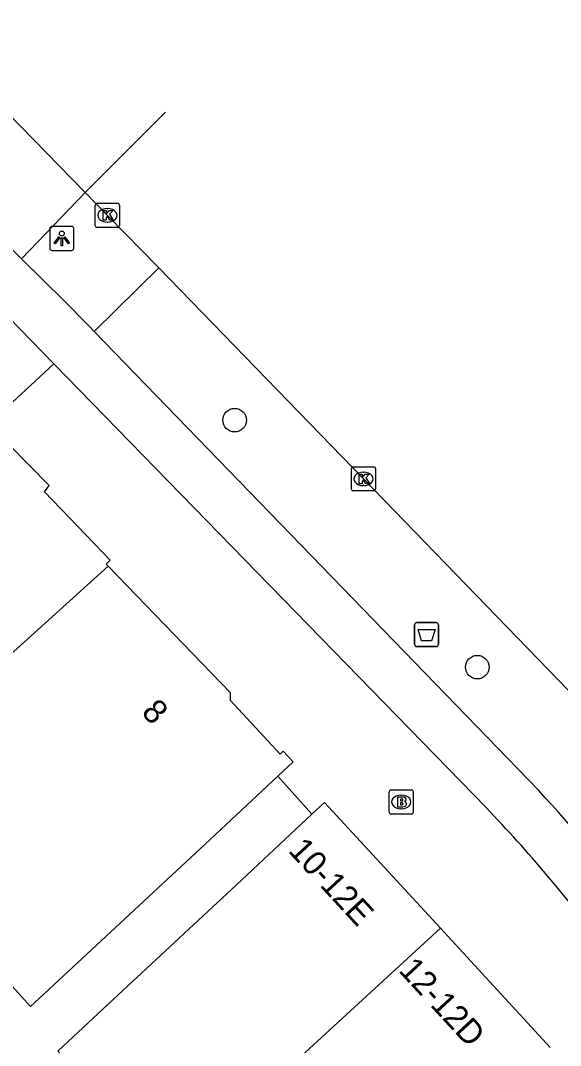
# Model space of a CAD drawing. Extents: x 160664 to 161506, y 382245 to 383288.
# Drawn here: x 161229.26 to 161251.66, y 383112.9 to 383155.42 of the extents above; entities that cross this region are included whole.
import ezdxf

# ---------------------------------------------------------------- set-up
doc = ezdxf.new("R2010")
doc.units = 0
for name, color, linetype in [('IMGEO_Afvalbak', 7, 'Continuous'), ('IMGEO_Berm_open', 7, 'Continuous'), ('IMGEO_Boom', 7, 'Continuous'), ('IMGEO_Brandkraan', 7, 'Continuous'), ('IMGEO_Fietspad_gesloten', 7, 'Continuous'), ('IMGEO_Kolk', 7, 'Continuous'), ('IMGEO_Lichtpunt', 7, 'Continuous'), ('IMGEO_Pand', 7, 'Continuous'), ('IMGEO_Pand_nummerreeks', 7, 'Continuous'), ('IMGEO_Rijbaan_lokaal_gesloten', 7, 'Continuous'), ('IMGEO_Rijbaan_lokaal_open', 7, 'Continuous'), ('IMGEO_Voetpad_open', 7, 'Continuous')]:
    doc.layers.add(name, color=color, linetype=linetype)

msp = doc.modelspace()

# ---------------------------------------------------------------- linework, layer by layer
at = {"layer": 'IMGEO_Afvalbak'}
for p, q in [((161245.606, 383129.545), (161245.606, 383130.345)), ((161245.606, 383130.345), (161245.606, 383129.545)), ((161245.706, 383130.445), (161246.496, 383130.445)), ((161246.496, 383130.445), (161245.706, 383130.445)), ((161246.596, 383130.345), (161246.596, 383129.545)), ((161246.596, 383129.545), (161246.596, 383130.345)), ((161246.496, 383129.445), (161245.706, 383129.445)), ((161245.706, 383129.445), (161246.496, 383129.445))]:
    msp.add_line(p, q, dxfattribs=at)
msp.add_lwpolyline([(161245.749, 383130.159), (161246.453, 383130.159), (161246.304, 383129.689), (161245.898, 383129.689), (161245.749, 383130.159)], dxfattribs=at)
for centre, start, end in [((161245.706, 383130.345), 90, 180), ((161245.706, 383130.345), 90, 180), ((161246.496, 383130.345), 0, 90), ((161246.496, 383130.345), 360, 90), ((161245.706, 383129.545), 180, 270), ((161245.706, 383129.545), 180, 270), ((161246.496, 383129.545), 270, 0), ((161246.496, 383129.545), 270, 0)]:
    msp.add_arc(centre, 0.1, start, end, dxfattribs=at)
at = {"layer": 'IMGEO_Berm_open'}
msp.add_lwpolyline([(161232.323, 383142.511), (161234.997, 383145.159)], dxfattribs=at)
at = {"layer": 'IMGEO_Boom'}
for centre in [(161238.142, 383138.839), (161248.208, 383128.594)]:
    msp.add_circle(centre, 0.489, dxfattribs=at)
at = {"layer": 'IMGEO_Brandkraan'}
for p, q in [((161244.553, 383122.576), (161244.553, 383123.428)), ((161244.628, 383123.502), (161245.48, 383123.502)), ((161245.554, 383123.428), (161245.554, 383122.576)), ((161245.041, 383123.282), (161245.066, 383123.282)), ((161245.48, 383122.502), (161244.628, 383122.502)), ((161245.064, 383122.722), (161245.039, 383122.722))]:
    msp.add_line(p, q, dxfattribs=at)
for points in [[(161244.553, 383122.576), (161244.553, 383123.428)], [(161244.628, 383123.502), (161245.48, 383123.502)], [(161245.554, 383123.428), (161245.554, 383122.576)], [(161244.901, 383123.202), (161244.901, 383122.802), (161245.114, 383122.802)], [(161245.132, 383123.202), (161244.901, 383123.202)], [(161245.08, 383123.121), (161245.026, 383123.121), (161245.026, 383123.045)], [(161245.026, 383123.045), (161245.079, 383123.045)], [(161245.088, 383122.969), (161245.026, 383122.969), (161245.026, 383122.888)], [(161245.48, 383122.502), (161244.628, 383122.502)], [(161245.026, 383122.888), (161245.088, 383122.888)]]:
    msp.add_lwpolyline(points, dxfattribs=at)
for centre, radius, start, end in [((161244.63, 383123.426), 0.0765, 91.552, 178.448), ((161244.63, 383123.426), 0.0765, 91.552, 178.448), ((161245.478, 383123.426), 0.0765, 1.552, 88.448), ((161245.478, 383123.426), 0.0765, 1.552, 88.448), ((161245.081, 383123.083), 0.0379, 267.8285, 90.9355), ((161245.089, 383122.928), 0.0404, 269.8759, 90.5077), ((161245.136, 383123.057), 0.145, 59.4692, 91.5367), ((161245.161, 383123.104), 0.0922, 285.5137, 58.1501), ((161245.166, 383122.912), 0.105, 301.3115, 78.989), ((161244.63, 383122.578), 0.0765, 181.552, 268.448), ((161244.63, 383122.578), 0.0765, 181.552, 268.448), ((161245.12, 383123.053), 0.251, 268.6676, 293.5347), ((161245.478, 383122.578), 0.0765, 271.552, 358.448), ((161245.478, 383122.578), 0.0765, 271.552, 358.448)]:
    msp.add_arc(centre, radius, start, end, dxfattribs=at)
for centre, major_axis, ratio, start_param, end_param in [((161245.04, 383123.002), (-0.387, 0.002), 0.722429, 4.712389, 7.853982), ((161245.065, 383123.002), (-0.39, 0.002), 0.717154, 1.570796, 4.712389)]:
    msp.add_ellipse(centre, major_axis=major_axis, ratio=ratio, start_param=start_param, end_param=end_param, dxfattribs=at)
at = {"layer": 'IMGEO_Fietspad_gesloten'}
for points in [[(161226.882, 383145.034), (161228.426, 383146.407), (161229.297, 383145.531)], [(161229.297, 383145.531), (161231.074, 383143.795), (161232.093, 383142.749), (161232.323, 383142.511)], [(161230.649, 383141.176), (161226.882, 383145.034)], [(161232.323, 383142.511), (161250.755, 383123.474)], [(161248.571, 383122.77), (161230.649, 383141.176)]]:
    msp.add_lwpolyline(points, dxfattribs=at)
for centre, radius, start, end in [((161202.322, 383078.475), 66.111, 37.29984, 42.89554), ((161204.653, 383080.603), 60.883, 36.69561, 43.8348)]:
    msp.add_arc(centre, radius, start, end, dxfattribs=at)
at = {"layer": 'IMGEO_Kolk'}
for p, q in [((161232.365, 383146.91), (161232.365, 383147.762)), ((161232.44, 383147.836), (161233.292, 383147.836)), ((161232.853, 383147.616), (161232.878, 383147.616)), ((161233.366, 383147.762), (161233.366, 383146.91)), ((161233.292, 383146.836), (161232.44, 383146.836)), ((161232.876, 383147.056), (161232.851, 383147.056)), ((161242.986, 383135.977), (161242.986, 383136.829)), ((161243.061, 383136.903), (161243.913, 383136.903)), ((161243.474, 383136.683), (161243.499, 383136.683)), ((161243.987, 383136.829), (161243.987, 383135.977)), ((161243.497, 383136.123), (161243.472, 383136.123)), ((161243.913, 383135.903), (161243.061, 383135.903))]:
    msp.add_line(p, q, dxfattribs=at)
for points in [[(161232.365, 383146.91), (161232.365, 383147.762)], [(161232.44, 383147.836), (161233.292, 383147.836)], [(161233.366, 383147.762), (161233.366, 383146.91)], [(161232.686, 383147.536), (161232.809, 383147.536), (161232.809, 383147.385), (161232.939, 383147.536), (161233.103, 383147.536), (161232.957, 383147.385), (161233.11, 383147.136), (161232.958, 383147.136), (161232.873, 383147.3), (161232.809, 383147.233), (161232.809, 383147.136), (161232.686, 383147.136), (161232.686, 383147.536)], [(161233.292, 383146.836), (161232.44, 383146.836)], [(161242.986, 383135.977), (161242.986, 383136.829)], [(161243.061, 383136.903), (161243.913, 383136.903)], [(161243.307, 383136.603), (161243.43, 383136.603), (161243.43, 383136.452), (161243.56, 383136.603), (161243.724, 383136.603), (161243.578, 383136.452), (161243.731, 383136.203), (161243.579, 383136.203), (161243.494, 383136.367), (161243.43, 383136.3), (161243.43, 383136.203), (161243.307, 383136.203), (161243.307, 383136.603)], [(161243.987, 383136.829), (161243.987, 383135.977)], [(161243.913, 383135.903), (161243.061, 383135.903)]]:
    msp.add_lwpolyline(points, dxfattribs=at)
for centre, start, end in [((161232.442, 383147.76), 91.552, 178.448), ((161232.442, 383147.76), 91.552, 178.448), ((161233.29, 383147.76), 1.552, 88.448), ((161233.29, 383147.76), 1.552, 88.448), ((161232.442, 383146.912), 181.552, 268.448), ((161232.442, 383146.912), 181.552, 268.448), ((161233.29, 383146.912), 271.552, 358.448), ((161233.29, 383146.912), 271.552, 358.448), ((161243.063, 383136.827), 91.552, 178.448), ((161243.063, 383136.827), 91.552, 178.448), ((161243.911, 383136.827), 1.552, 88.448), ((161243.911, 383136.827), 1.552, 88.448), ((161243.063, 383135.979), 181.552, 268.448), ((161243.063, 383135.979), 181.552, 268.448), ((161243.911, 383135.979), 271.552, 358.448), ((161243.911, 383135.979), 271.552, 358.448)]:
    msp.add_arc(centre, 0.0765, start, end, dxfattribs=at)
for centre, major_axis, ratio, start_param, end_param in [((161232.852, 383147.336), (-0.387, 0.002), 0.722429, 4.712389, 7.853982), ((161232.877, 383147.336), (-0.39, 0.002), 0.717154, 1.570796, 4.712389), ((161243.473, 383136.403), (-0.387, 0.002), 0.722429, 4.712389, 7.853982), ((161243.498, 383136.403), (-0.39, 0.002), 0.717154, 1.570796, 4.712389)]:
    msp.add_ellipse(centre, major_axis=major_axis, ratio=ratio, start_param=start_param, end_param=end_param, dxfattribs=at)
at = {"layer": 'IMGEO_Lichtpunt'}
for p, q in [((161230.477, 383146.783), (161230.477, 383145.976)), ((161230.477, 383146.783), (161230.477, 383145.976)), ((161231.379, 383146.878), (161230.571, 383146.878)), ((161231.379, 383146.878), (161230.571, 383146.878)), ((161231.473, 383145.976), (161231.473, 383146.783)), ((161231.473, 383145.976), (161231.473, 383146.783)), ((161230.571, 383145.882), (161231.379, 383145.882)), ((161230.571, 383145.882), (161231.379, 383145.882))]:
    msp.add_line(p, q, dxfattribs=at)
for points in [[(161230.851, 383146.447), (161230.89, 383146.419), (161230.702, 383146.157), (161230.664, 383146.184), (161230.851, 383146.447)], [(161230.953, 383146.399), (161231, 383146.399), (161231, 383146.077), (161230.953, 383146.077), (161230.953, 383146.399)], [(161231.063, 383146.419), (161231.101, 383146.446), (161231.288, 383146.184), (161231.249, 383146.156), (161231.063, 383146.419)]]:
    msp.add_lwpolyline(points, dxfattribs=at)
msp.add_circle((161230.976, 383146.581), 0.0994, dxfattribs=at)
for centre, start, end in [((161230.571, 383146.783), 90, 180), ((161230.571, 383146.783), 90, 180), ((161231.379, 383146.783), 0, 90), ((161231.379, 383146.783), 0, 90), ((161230.571, 383145.976), 180, 270), ((161230.571, 383145.976), 180, 270), ((161231.379, 383145.976), 270, 0), ((161231.379, 383145.976), 270, 360)]:
    msp.add_arc(centre, 0.0946, start, end, dxfattribs=at)
at = {"layer": 'IMGEO_Pand'}
for points in [[(161239.934, 383124.066), (161236.915, 383121.253), (161229.86, 383114.678), (161229.681, 383114.511), (161222.835, 383122.097), (161225.054, 383124.1), (161227.539, 383121.345), (161228.185, 383121.927), (161224.902, 383125.565), (161232.899, 383132.779)], [(161232.899, 383132.779), (161237.963, 383127.542), (161237.952, 383127.219), (161240.034, 383124.985), (161240.16, 383125.102), (161240.572, 383124.661), (161239.934, 383124.066)], [(161241.35, 383122.489), (161241.871, 383122.974), (161246.675, 383117.763)], [(161235.451, 383107.442), (161230.815, 383112.669), (161233.102, 383114.801), (161238.214, 383119.565), (161241.35, 383122.489)], [(161246.675, 383117.763), (161238.183, 383109.955), (161237.533, 383109.357), (161235.451, 383107.442)], [(161246.675, 383117.763), (161251.232, 383112.821)]]:
    msp.add_lwpolyline(points, dxfattribs=at)
at = {"layer": 'IMGEO_Rijbaan_lokaal_gesloten'}
for points in [[(161235.276, 383151.613), (161231.946, 383148.277)], [(161231.946, 383148.277), (161232.866, 383147.336), (161234.997, 383145.159)], [(161234.997, 383145.159), (161243.487, 383136.403), (161256.228, 383123.238), (161259.35, 383119.99)]]:
    msp.add_lwpolyline(points, dxfattribs=at)
at = {"layer": 'IMGEO_Rijbaan_lokaal_open'}
msp.add_lwpolyline([(161224.983, 383155.418), (161231.946, 383148.277)], dxfattribs=at)
at = {"layer": 'IMGEO_Voetpad_open'}
for points in [[(161229.297, 383145.531), (161231.946, 383148.277)], [(161227.936, 383138.676), (161230.649, 383141.176)], [(161232.899, 383132.779), (161232.814, 383132.866), (161232.984, 383133.027), (161230.254, 383135.864), (161230.456, 383136.132), (161227.936, 383138.676)], [(161241.35, 383122.489), (161239.934, 383124.066)]]:
    msp.add_lwpolyline(points, dxfattribs=at)

# ---------------------------------------------------------------- texts
at = {"layer": 'IMGEO_Pand_nummerreeks'}
for s, rotation, p in [('8', 314.0427, (161234.235, 383126.678)), ('10-12E', 312.6737, (161240.332, 383120.955)), ('12-12D', 312.6794, (161244.909, 383115.99))]:
    msp.add_text(s, height=1, rotation=rotation, dxfattribs=at).set_placement(p)

doc.saveas('drawing.dxf')
